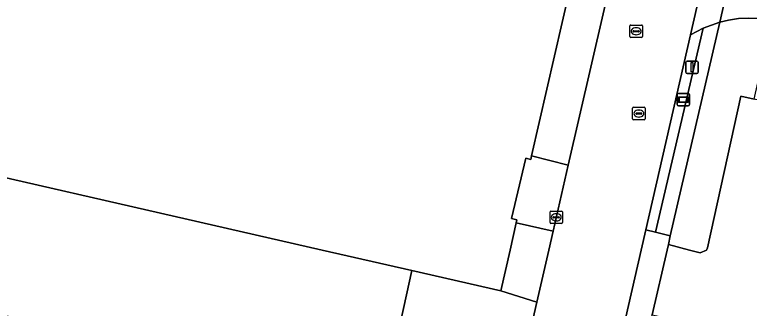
# Model space of a CAD drawing. Extents: x 161385 to 162589, y 388479 to 389756.
# Drawn here: x 162340.8 to 162399.6, y 388995.3 to 389018.9 of the extents above; entities that cross this region are included whole.
import ezdxf

# ---------------------------------------------------------------- set-up
doc = ezdxf.new("R2010")
doc.units = 0
for name, color, linetype in [('IMGEO_Berm_groen', 7, 'Continuous'), ('IMGEO_Erf', 7, 'Continuous'), ('IMGEO_Groenvoorziening', 7, 'Continuous'), ('IMGEO_Kolk', 7, 'Continuous'), ('IMGEO_Lichtmast', 7, 'Continuous'), ('IMGEO_Pand', 7, 'Continuous'), ('IMGEO_Parkeervlak_open', 7, 'Continuous'), ('IMGEO_Rijbaan_lokaal_gesloten', 7, 'Continuous'), ('IMGEO_Rijbaan_lokaal_open', 7, 'Continuous'), ('IMGEO_Rioolput', 7, 'Continuous'), ('IMGEO_Voetpad_open', 7, 'Continuous'), ('IMGEO_Wegwijzer', 7, 'Continuous')]:
    doc.layers.add(name, color=color, linetype=linetype)

msp = doc.modelspace()

# ---------------------------------------------------------------- linework, layer by layer
at = {"layer": 'IMGEO_Berm_groen'}
for points in [[(162393.397, 389043.229), (162398.094, 389063.755), (162399.15, 389068.347), (162396.234, 389069.017), (162382.137, 389007.539), (162385.073, 389006.813), (162388.76, 389022.887)], [(162395.852, 389017.792), (162394.846, 389017.259), (162391.268, 389001.62), (162392.058, 389001.432)]]:
    msp.add_lwpolyline(points, close=True, dxfattribs=at)
at = {"layer": 'IMGEO_Erf'}
msp.add_lwpolyline([(162298.665, 389021.832), (162290.521, 389017.084), (162291.252, 389016.918), (162287.158, 389006.858), (162370.251, 388987.843), (162371.457, 388993.361), (162372.548, 388998.354), (162365.365, 389000), (162325.259, 389009.192), (162317.438, 389010.985), (162317.501, 389011.258), (162325.326, 389009.487), (162328.936, 389025.268)], dxfattribs=at)
at = {"layer": 'IMGEO_Groenvoorziening'}
for points in [[(162393.225, 389001.138), (162393.088, 389000.432), (162394.77, 389000), (162395.617, 388999.783), (162396.134, 389000), (162396.21, 389000.177), (162398.868, 389012.324), (162399.944, 389012.084), (162400.231, 389013.402), (162400.391, 389013.408), (162401.48, 389018.039), (162401.524, 389018.342), (162401.09, 389018.447), (162400.295, 389018.551), (162399.494, 389018.583), (162398.693, 389018.543), (162397.899, 389018.432), (162397.197, 389018.273)], [(162383.511, 389000), (162383.86, 389001.524), (162380.909, 389002.169), (162380.416, 389000), (162379.671, 388996.721), (162382.552, 388995.825)]]:
    msp.add_lwpolyline(points, close=True, dxfattribs=at)
at = {"layer": 'IMGEO_Kolk'}
for p, q in [((162383.611, 389002.196), (162383.611, 389003.048)), ((162383.686, 389003.122), (162384.538, 389003.122)), ((162383.87, 389002.616), (162383.87, 389002.628)), ((162384.308, 389002.579), (162383.91, 389002.579)), ((162383.913, 389002.665), (162384.311, 389002.665)), ((162384.099, 389002.902), (162384.124, 389002.902)), ((162384.354, 389002.628), (162384.354, 389002.616)), ((162384.612, 389003.048), (162384.612, 389002.196)), ((162384.538, 389002.122), (162383.686, 389002.122)), ((162384.122, 389002.342), (162384.097, 389002.342))]:
    msp.add_line(p, q, dxfattribs=at)
for points in [[(162383.611, 389002.196), (162383.611, 389003.048)], [(162383.686, 389003.122), (162384.538, 389003.122)], [(162384.612, 389003.048), (162384.612, 389002.196)], [(162384.538, 389002.122), (162383.686, 389002.122)]]:
    msp.add_lwpolyline(points, dxfattribs=at)
for centre, radius, start, end in [((162383.688, 389003.046), 0.0765, 91.55205, 178.44795), ((162383.688, 389003.046), 0.0765, 91.55205, 178.44795), ((162383.91, 389002.625), 0.0403, 85.87752, 175.75265), ((162383.907, 389002.615), 0.0366, 178.93798, 274.71019), ((162384.311, 389002.622), 0.043, 264.86636, 352.45326), ((162384.315, 389002.627), 0.0386, 1.73085, 96.63898), ((162384.536, 389003.046), 0.0765, 1.55205, 88.44795), ((162384.536, 389003.046), 0.0765, 1.55205, 88.44795), ((162383.688, 389002.198), 0.0765, 181.55205, 268.44795), ((162383.688, 389002.198), 0.0765, 181.55205, 268.44795), ((162384.536, 389002.198), 0.0765, 271.55205, 358.44795), ((162384.536, 389002.198), 0.0765, 271.55205, 358.44795)]:
    msp.add_arc(centre, radius, start, end, dxfattribs=at)
for centre, major_axis, ratio, start_param, end_param in [((162384.098, 389002.622), (-0.387, 0.002), 0.722429, 4.712389, 7.853982), ((162384.123, 389002.622), (-0.39, 0.002), 0.717154, 1.570796, 4.712389)]:
    msp.add_ellipse(centre, major_axis=major_axis, ratio=ratio, start_param=start_param, end_param=end_param, dxfattribs=at)
at = {"layer": 'IMGEO_Lichtmast'}
for p, q in [((162394.473, 389014.249), (162394.473, 389015.049)), ((162394.473, 389015.049), (162394.473, 389014.249)), ((162394.573, 389015.149), (162395.363, 389015.149)), ((162395.363, 389015.149), (162394.573, 389015.149)), ((162395.463, 389015.049), (162395.463, 389014.249)), ((162395.463, 389014.249), (162395.463, 389015.049)), ((162395.363, 389014.149), (162394.573, 389014.149)), ((162394.573, 389014.149), (162395.363, 389014.149))]:
    msp.add_line(p, q, dxfattribs=at)
msp.add_lwpolyline([(162394.893, 389015.024), (162395.043, 389015.024), (162395.043, 389014.274), (162394.893, 389014.274), (162394.893, 389015.024)], dxfattribs=at)
for centre, start, end in [((162394.573, 389015.049), 90, 180), ((162394.573, 389015.049), 90, 180), ((162395.363, 389015.049), 0, 90), ((162395.363, 389015.049), 360, 90), ((162394.573, 389014.249), 180, 270), ((162394.573, 389014.249), 180, 270), ((162395.363, 389014.249), 270, 0), ((162395.363, 389014.249), 270, 0)]:
    msp.add_arc(centre, 0.1, start, end, dxfattribs=at)
at = {"layer": 'IMGEO_Pand'}
msp.add_lwpolyline([(162328.936, 389025.268), (162325.326, 389009.487), (162325.259, 389009.192), (162365.365, 389000), (162372.548, 388998.354), (162379.671, 388996.721), (162380.416, 389000), (162380.909, 389002.169), (162380.966, 389002.419), (162380.537, 389002.517), (162381.667, 389007.351), (162382.07, 389007.248), (162382.137, 389007.539), (162396.234, 389069.017), (162396.592, 389070.577), (162396.653, 389070.841), (162396.09, 389076.798), (162390.69, 389076.394), (162389.08, 389069.363), (162383.65, 389068.933), (162377.126, 389060.957), (162371.545, 389065.621), (162365.408, 389058.133), (162359.823, 389062.773)], close=True, dxfattribs=at)
at = {"layer": 'IMGEO_Parkeervlak_open'}
msp.add_lwpolyline([(162394.839, 388993.615), (162393.691, 388988.715), (162395.008, 388988.423), (162400.299, 388987.229), (162402.081, 388995.033), (162402.942, 388998.804), (162404.511, 388998.443), (162404.862, 389000), (162405.839, 389004.682), (162405.89, 389004.949), (162402.965, 389005.606), (162404.184, 389011.139), (162403.885, 389011.206), (162399.944, 389012.084), (162398.868, 389012.324), (162396.21, 389000.177), (162396.134, 389000), (162395.617, 388999.783), (162394.77, 389000), (162393.088, 389000.432), (162392.988, 389000), (162391.788, 388994.793), (162394.446, 388994.222)], dxfattribs=at)
msp.add_lwpolyline([(162372.548, 388998.354), (162371.457, 388993.361), (162381.454, 388991.047), (162382.552, 388995.825), (162379.671, 388996.721)], close=True, dxfattribs=at)
at = {"layer": 'IMGEO_Rijbaan_lokaal_gesloten'}
for points in [[(162361.659, 388872.226), (162367.76, 388898.886), (162370.658, 388911.551), (162372.264, 388918.571), (162375.111, 388931.012), (162376.759, 388938.213), (162382.204, 388962.01), (162383.85, 388969.204), (162389.373, 388993.341), (162390.897, 389000), (162391.268, 389001.62), (162394.846, 389017.259), (162397.334, 389028.134)], [(162388.76, 389022.887), (162385.073, 389006.813), (162383.86, 389001.524), (162383.511, 389000), (162382.552, 388995.825), (162381.454, 388991.047), (162379.982, 388984.639), (162379.421, 388982.196), (162378.185, 388976.807), (162377.572, 388974.133), (162375.779, 388966.311), (162374.622, 388961.267), (162371.604, 388947.935), (162370.882, 388944.746), (162368.392, 388933.886), (162365.886, 388922.955), (162364.598, 388917.339), (162355.936, 388879.524)]]:
    msp.add_lwpolyline(points, dxfattribs=at)
at = {"layer": 'IMGEO_Rijbaan_lokaal_open'}
msp.add_lwpolyline([(162399.165, 389026.921), (162397.197, 389018.273), (162397.899, 389018.432), (162398.693, 389018.543), (162399.494, 389018.583), (162400.295, 389018.551), (162401.09, 389018.447), (162401.524, 389018.342), (162401.48, 389018.039), (162421.544, 389013.452), (162420.472, 389008.793), (162420.214, 389007.794), (162423.709, 389006.989), (162422.212, 389000), (162420.208, 388991.162), (162423.742, 388990.359), (162420.107, 388974.561), (162423.624, 388973.76), (162419.993, 388957.957), (162423.507, 388957.168), (162419.878, 388941.387)], dxfattribs=at)
at = {"layer": 'IMGEO_Rioolput'}
for p, q in [((162390.001, 389017.107), (162390.001, 389017.959)), ((162390.076, 389018.033), (162390.928, 389018.033)), ((162391.002, 389017.959), (162391.002, 389017.107)), ((162390.26, 389017.527), (162390.26, 389017.539)), ((162390.698, 389017.49), (162390.3, 389017.49)), ((162390.303, 389017.576), (162390.701, 389017.576)), ((162390.489, 389017.813), (162390.514, 389017.813)), ((162390.744, 389017.539), (162390.744, 389017.527)), ((162390.928, 389017.033), (162390.076, 389017.033)), ((162390.512, 389017.253), (162390.487, 389017.253)), ((162390.294, 389011.44), (162391.146, 389011.44)), ((162390.219, 389010.514), (162390.219, 389011.366)), ((162390.478, 389010.934), (162390.478, 389010.946)), ((162390.916, 389010.897), (162390.518, 389010.897)), ((162390.521, 389010.983), (162390.919, 389010.983)), ((162390.707, 389011.22), (162390.732, 389011.22)), ((162390.962, 389010.946), (162390.962, 389010.934)), ((162391.22, 389011.366), (162391.22, 389010.514)), ((162391.146, 389010.44), (162390.294, 389010.44)), ((162390.73, 389010.66), (162390.705, 389010.66))]:
    msp.add_line(p, q, dxfattribs=at)
for points in [[(162390.001, 389017.107), (162390.001, 389017.959)], [(162390.076, 389018.033), (162390.928, 389018.033)], [(162391.002, 389017.959), (162391.002, 389017.107)], [(162390.928, 389017.033), (162390.076, 389017.033)], [(162390.294, 389011.44), (162391.146, 389011.44)], [(162390.219, 389010.514), (162390.219, 389011.366)], [(162391.22, 389011.366), (162391.22, 389010.514)], [(162391.146, 389010.44), (162390.294, 389010.44)]]:
    msp.add_lwpolyline(points, dxfattribs=at)
for centre, radius, start, end in [((162390.078, 389017.957), 0.0765, 91.55205, 178.44795), ((162390.078, 389017.957), 0.0765, 91.55205, 178.44795), ((162390.926, 389017.957), 0.0765, 1.55205, 88.44795), ((162390.926, 389017.957), 0.0765, 1.55205, 88.44795), ((162390.3, 389017.536), 0.0403, 85.87752, 175.75265), ((162390.297, 389017.526), 0.0366, 178.93798, 274.71019), ((162390.701, 389017.533), 0.043, 264.86636, 352.45326), ((162390.705, 389017.538), 0.0386, 1.73085, 96.63898), ((162390.078, 389017.109), 0.0765, 181.55205, 268.44795), ((162390.078, 389017.109), 0.0765, 181.55205, 268.44795), ((162390.926, 389017.109), 0.0765, 271.55205, 358.44795), ((162390.926, 389017.109), 0.0765, 271.55205, 358.44795), ((162390.296, 389011.364), 0.0765, 91.55205, 178.44795), ((162390.296, 389011.364), 0.0765, 91.55205, 178.44795), ((162391.144, 389011.364), 0.0765, 1.55205, 88.44795), ((162391.144, 389011.364), 0.0765, 1.55205, 88.44795), ((162390.518, 389010.943), 0.0403, 85.87752, 175.75265), ((162390.515, 389010.933), 0.0366, 178.93798, 274.71019), ((162390.919, 389010.94), 0.043, 264.86636, 352.45326), ((162390.923, 389010.945), 0.0386, 1.73085, 96.63898), ((162390.296, 389010.516), 0.0765, 181.55205, 268.44795), ((162390.296, 389010.516), 0.0765, 181.55205, 268.44795), ((162391.144, 389010.516), 0.0765, 271.55205, 358.44795), ((162391.144, 389010.516), 0.0765, 271.55205, 358.44795)]:
    msp.add_arc(centre, radius, start, end, dxfattribs=at)
for centre, major_axis, ratio, start_param, end_param in [((162390.488, 389017.533), (-0.387, 0.002), 0.722429, 4.712389, 7.853982), ((162390.513, 389017.533), (-0.39, 0.002), 0.717154, 1.570796, 4.712389), ((162390.706, 389010.94), (-0.387, 0.002), 0.722429, 4.712389, 7.853982), ((162390.731, 389010.94), (-0.39, 0.002), 0.717154, 1.570796, 4.712389)]:
    msp.add_ellipse(centre, major_axis=major_axis, ratio=ratio, start_param=start_param, end_param=end_param, dxfattribs=at)
at = {"layer": 'IMGEO_Voetpad_open'}
for points in [[(162399.165, 389026.921), (162398.072, 389027.603), (162397.334, 389028.134), (162394.846, 389017.259), (162395.852, 389017.792), (162397.197, 389018.273)], [(162395.852, 389017.792), (162392.058, 389001.432), (162393.225, 389001.138), (162397.197, 389018.273)], [(162385.073, 389006.813), (162382.137, 389007.539), (162382.07, 389007.248), (162381.667, 389007.351), (162380.537, 389002.517), (162380.966, 389002.419), (162380.909, 389002.169), (162383.86, 389001.524)], [(162390.897, 389000), (162389.373, 388993.341), (162390.183, 388993.189), (162391.362, 388992.906), (162391.788, 388994.793), (162392.988, 389000), (162393.088, 389000.432), (162393.225, 389001.138), (162392.058, 389001.432), (162391.268, 389001.62)]]:
    msp.add_lwpolyline(points, close=True, dxfattribs=at)
at = {"layer": 'IMGEO_Wegwijzer'}
for p, q in [((162393.776, 389011.656), (162393.776, 389012.456)), ((162393.776, 389012.456), (162393.776, 389011.656)), ((162393.876, 389012.556), (162394.666, 389012.556)), ((162394.666, 389012.556), (162393.876, 389012.556)), ((162394.766, 389012.456), (162394.766, 389011.656)), ((162394.766, 389011.656), (162394.766, 389012.456)), ((162394.666, 389011.556), (162393.876, 389011.556)), ((162393.876, 389011.556), (162394.666, 389011.556))]:
    msp.add_line(p, q, dxfattribs=at)
for points in [[(162393.877, 389012.288), (162394.665, 389012.288), (162394.665, 389011.824), (162393.877, 389011.824), (162393.877, 389012.288)], [(162393.942, 389012.223), (162393.942, 389011.889), (162394.6, 389011.889), (162394.6, 389012.223), (162393.942, 389012.223)]]:
    msp.add_lwpolyline(points, dxfattribs=at)
for centre, start, end in [((162393.876, 389012.456), 90, 180), ((162393.876, 389012.456), 90, 180), ((162394.666, 389012.456), 0, 90), ((162394.666, 389012.456), 360, 90), ((162393.876, 389011.656), 180, 270), ((162393.876, 389011.656), 180, 270), ((162394.666, 389011.656), 270, 0), ((162394.666, 389011.656), 270, 0)]:
    msp.add_arc(centre, 0.1, start, end, dxfattribs=at)

doc.saveas('drawing.dxf')
